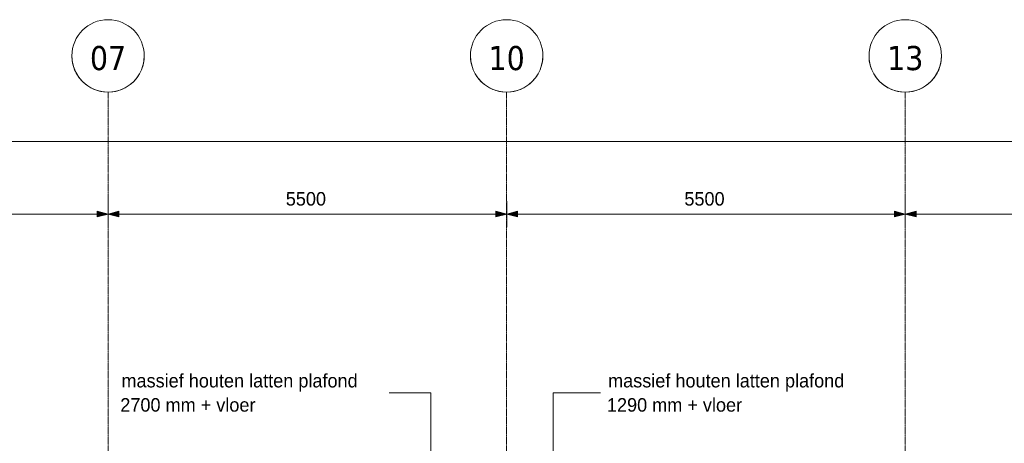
# Model space of a CAD drawing. Header units: millimetres. Extents: x 3625 to 92626, y -20577 to 42628.
# Tile 476 of 656: x 41292 to 54879, y 36777 to 42628. Entities that reach past the tile are written whole.
import ezdxf

# ---------------------------------------------------------------- set-up
doc = ezdxf.new("R2010")
doc.units = ezdxf.units.MM
doc.linetypes.add('stramien', pattern=[22.225, 12.7, -3.175, 3.175, -3.175])
for name, color, linetype, lineweight in [('A-ANNO-DIMS', 1, 'Continuous', 18), ('A-ANNO-DIMS-100', 1, 'Continuous', 18), ('A-CLNG-IDEN', 6, 'Continuous', 18), ('S-GRID', 1, 'Continuous', 18)]:
    doc.layers.add(name, color=color, linetype=linetype, lineweight=lineweight)
doc.styles.add('Frutiger_3', font='txt', dxfattribs={"height": 186.571782})
doc.styles.add('Tahoma', font='TAHOMA.TTF', dxfattribs={"height": 333.256173})
doc.dimstyles.new('00_KU_2_5mm_-_pijl', dxfattribs={"dimscale": 304.8, "dimtxt": 250, "dimasz": 0.492126, "dimexe": 0.590551, "dimexo": 0.0625, "dimgap": 0.164042, "dimtad": 1, "dimdec": 0, "dimzin": 0, "dimdsep": 46, "dimtxsty": 'Frutiger_3', "dimsah": 1, "dimcen": 0.09, "dimdle": 0.590551, "dimazin": 0, "dimtfac": 1, "dimtdec": 0, "dimtix": 1, "dimtmove": 0, "dimatfit": 3, "dimfxl": 0.590551, "dimfxlon": 1, "dimtvp": 1, "dimtolj": 1, "dimtzin": 0, "dimarcsym": 2})

# ---------------------------------------------------------------- blocks, each defined once
blk = doc.blocks.new('Grid - 5 mm-3639987-Plotview plafond tweede verdieping - 1 op 100')
at = {"layer": 'S-GRID'}
blk.add_circle((0, 0), 5, dxfattribs=at)
for start, end in [(360, 180), (180, 360)]:
    blk.add_arc((0, 0), 5, start, end, dxfattribs=at)
blk = doc.blocks.new('DIMBLOCK1-Plotview plafond tweede verdieping - 1 op 100')
at = {"layer": 'A-ANNO-DIMS-100', "transparency": 16777216}
for points in [[(31512, 40943), (31662, 40903), (31662, 40984)], [(81012, 40943), (80862, 40984), (80862, 40903)]]:
    blk.add_hatch(color=256, dxfattribs=at).paths.add_polyline_path(points, flags=0)
for p, q in [((31512, 41123), (31512, 40763)), ((31512, 40943), (31512, 41123)), ((81012, 41123), (81012, 40763)), ((81012, 40943), (81012, 41123)), ((31332, 40943), (81192, 40943)), ((31662, 40984), (31512, 40943)), ((31512, 40943), (31662, 40903)), ((31662, 40903), (31662, 40984)), ((81012, 40943), (80862, 40984)), ((80862, 40984), (80862, 40903)), ((80862, 40903), (81012, 40943))]:
    blk.add_line(p, q, dxfattribs=at)
at = {"layer": 'A-ANNO-DIMS-100', "color": 0, "transparency": 16777216, "insert": (55890, 41247), "char_height": 186.6, "width": 892.41, "attachment_point": 1, "line_spacing_factor": 1.017696, "style": 'Frutiger_3'}
blk.add_mtext('49500', dxfattribs=at)
blk = doc.blocks.new('DIMBLOCK3-Plotview plafond tweede verdieping - 1 op 100')
at = {"layer": 'A-ANNO-DIMS-100', "transparency": 16777216}
for points in [[(37012, 39943), (36862, 39984), (36862, 39903)], [(37012, 39943), (37162, 39903), (37162, 39984)], [(42512, 39943), (42362, 39984), (42362, 39903)], [(42512, 39943), (42662, 39903), (42662, 39984)]]:
    blk.add_hatch(color=256, dxfattribs=at).paths.add_polyline_path(points, flags=0)
for p, q in [((37012, 40123), (37012, 39763)), ((37012, 39943), (37012, 40123)), ((42512, 40123), (42512, 39763)), ((42512, 39943), (42512, 40123)), ((37012, 39943), (36862, 39984)), ((36862, 39984), (36862, 39903)), ((37162, 39984), (37012, 39943)), ((37162, 39903), (37162, 39984)), ((42512, 39943), (42362, 39984)), ((42362, 39984), (42362, 39903)), ((42662, 39984), (42512, 39943)), ((42662, 39903), (42662, 39984)), ((36862, 39903), (37012, 39943)), ((37012, 39943), (42512, 39943)), ((37012, 39943), (37162, 39903)), ((42362, 39903), (42512, 39943)), ((42512, 39943), (42662, 39903))]:
    blk.add_line(p, q, dxfattribs=at)
at = {"layer": 'A-ANNO-DIMS-100', "color": 0, "transparency": 16777216, "insert": (39464, 40247), "char_height": 186.6, "width": 713.92, "attachment_point": 1, "line_spacing_factor": 1.017696, "style": 'Frutiger_3'}
blk.add_mtext('5500', dxfattribs=at)
blk = doc.blocks.new('DIMBLOCK4-Plotview plafond tweede verdieping - 1 op 100')
at = {"layer": 'A-ANNO-DIMS-100', "transparency": 16777216}
for points in [[(42512, 39943), (42362, 39984), (42362, 39903)], [(42512, 39943), (42662, 39903), (42662, 39984)], [(48012, 39943), (47862, 39984), (47862, 39903)], [(48012, 39943), (48162, 39903), (48162, 39984)]]:
    blk.add_hatch(color=256, dxfattribs=at).paths.add_polyline_path(points, flags=0)
for p, q in [((42512, 40123), (42512, 39763)), ((42512, 39943), (42512, 40123)), ((48012, 40123), (48012, 39763)), ((48012, 39943), (48012, 40123)), ((42512, 39943), (42362, 39984)), ((42362, 39984), (42362, 39903)), ((42662, 39984), (42512, 39943)), ((42662, 39903), (42662, 39984)), ((48012, 39943), (47862, 39984)), ((47862, 39984), (47862, 39903)), ((48162, 39984), (48012, 39943)), ((48162, 39903), (48162, 39984)), ((42362, 39903), (42512, 39943)), ((42512, 39943), (48012, 39943)), ((42512, 39943), (42662, 39903)), ((47862, 39903), (48012, 39943)), ((48012, 39943), (48162, 39903))]:
    blk.add_line(p, q, dxfattribs=at)
at = {"layer": 'A-ANNO-DIMS-100', "color": 0, "transparency": 16777216, "insert": (44964, 40247), "char_height": 186.6, "width": 713.92, "attachment_point": 1, "line_spacing_factor": 1.017696, "style": 'Frutiger_3'}
blk.add_mtext('5500', dxfattribs=at)
blk = doc.blocks.new('DIMBLOCK5-Plotview plafond tweede verdieping - 1 op 100')
at = {"layer": 'A-ANNO-DIMS-100', "transparency": 16777216}
for points in [[(48012, 39943), (47862, 39984), (47862, 39903)], [(48012, 39943), (48162, 39903), (48162, 39984)], [(53512, 39943), (53362, 39984), (53362, 39903)], [(53512, 39943), (53662, 39903), (53662, 39984)]]:
    blk.add_hatch(color=256, dxfattribs=at).paths.add_polyline_path(points, flags=0)
for p, q in [((48012, 40123), (48012, 39763)), ((48012, 39943), (48012, 40123)), ((53512, 40123), (53512, 39763)), ((53512, 39943), (53512, 40123)), ((48012, 39943), (47862, 39984)), ((47862, 39984), (47862, 39903)), ((48162, 39984), (48012, 39943)), ((48162, 39903), (48162, 39984)), ((53512, 39943), (53362, 39984)), ((53362, 39984), (53362, 39903)), ((53662, 39984), (53512, 39943)), ((53662, 39903), (53662, 39984)), ((47862, 39903), (48012, 39943)), ((48012, 39943), (53512, 39943)), ((48012, 39943), (48162, 39903)), ((53362, 39903), (53512, 39943)), ((53512, 39943), (53662, 39903))]:
    blk.add_line(p, q, dxfattribs=at)
at = {"layer": 'A-ANNO-DIMS-100', "color": 0, "transparency": 16777216, "insert": (50464, 40247), "char_height": 186.6, "width": 713.92, "attachment_point": 1, "line_spacing_factor": 1.017696, "style": 'Frutiger_3'}
blk.add_mtext('5500', dxfattribs=at)
blk = doc.blocks.new('DIMBLOCK6-Plotview plafond tweede verdieping - 1 op 100')
at = {"layer": 'A-ANNO-DIMS-100', "transparency": 16777216}
for points in [[(53512, 39943), (53362, 39984), (53362, 39903)], [(53512, 39943), (53662, 39903), (53662, 39984)], [(59012, 39943), (58862, 39984), (58862, 39903)], [(59012, 39943), (59162, 39903), (59162, 39984)]]:
    blk.add_hatch(color=256, dxfattribs=at).paths.add_polyline_path(points, flags=0)
for p, q in [((53512, 40123), (53512, 39763)), ((53512, 39943), (53512, 40123)), ((59012, 40123), (59012, 39763)), ((59012, 39943), (59012, 40123)), ((53512, 39943), (53362, 39984)), ((53362, 39984), (53362, 39903)), ((53662, 39984), (53512, 39943)), ((53662, 39903), (53662, 39984)), ((59012, 39943), (58862, 39984)), ((58862, 39984), (58862, 39903)), ((59162, 39984), (59012, 39943)), ((59162, 39903), (59162, 39984)), ((53362, 39903), (53512, 39943)), ((53512, 39943), (59012, 39943)), ((53512, 39943), (53662, 39903)), ((58862, 39903), (59012, 39943)), ((59012, 39943), (59162, 39903))]:
    blk.add_line(p, q, dxfattribs=at)
at = {"layer": 'A-ANNO-DIMS-100', "color": 0, "transparency": 16777216, "insert": (55964, 40247), "char_height": 186.6, "width": 713.92, "attachment_point": 1, "line_spacing_factor": 1.017696, "style": 'Frutiger_3'}
blk.add_mtext('5500', dxfattribs=at)

msp = doc.modelspace()

# ---------------------------------------------------------------- linework, layer by layer
at = {"layer": 'A-CLNG-IDEN'}
for p, q in [((46964.4, 37473.5), (46391.5, 37473.5)), ((46964.4, 31168.3), (46964.4, 37473.5)), ((48654.6, 37473.5), (49304.6, 37473.5)), ((48654.6, 35547.4), (48654.6, 37473.5))]:
    msp.add_line(p, q, dxfattribs=at)
at = {"layer": 'S-GRID', "linetype": 'stramien'}
for p, q in [((42511.7, 41627.6), (42511.7, -3246.7)), ((48011.7, 41627.6), (48011.7, -3246.7)), ((53511.7, 41627.6), (53511.7, -3246.7))]:
    msp.add_line(p, q, dxfattribs=at)

# ---------------------------------------------------------------- block references
at = {"layer": 'S-GRID', "xscale": 99.99999999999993, "yscale": 99.99999999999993, "zscale": 99.99999999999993, "rotation": 180}
for p in [(42511.7, 42127.6), (48011.7, 42127.6), (53511.7, 42127.6)]:
    msp.add_blockref('Grid - 5 mm-3639987-Plotview plafond tweede verdieping - 1 op 100', p, dxfattribs=at)

# ---------------------------------------------------------------- texts
at = {"layer": 'A-CLNG-IDEN', "char_height": 186.572, "attachment_point": 1, "line_spacing_factor": 1.017696, "style": 'Frutiger_3'}
for s, insert, width in [('massief houten latten plafond', (42696.5, 37735.6), 4434), ('massief houten latten plafond', (49411.3, 37735.6), 4434), ('2700 mm + vloer', (42680.8, 37401), 2436), ('1290 mm + vloer', (49395.6, 37401), 2436)]:
    msp.add_mtext(s, dxfattribs=dict(at, insert=insert, width=width))

# ---------------------------------------------------------------- dimensions: what is measured, and where the dimension line sits
at = {"layer": 'A-ANNO-DIMS'}
for base, p1, p2, override, picture, middle in [((81011.7, 40943.5), (31511.7, 41123.5), (81011.7, 41123.5), {"dimpost": '<>', "dimfxl": 49500}, 'DIMBLOCK1-Plotview plafond tweede verdieping - 1 op 100', (56261.7, 41090)), ((42511.7, 39943.5), (37011.7, 40123.5), (42511.7, 40123.5), {"dimpost": '<>', "dimfxl": 5500}, 'DIMBLOCK3-Plotview plafond tweede verdieping - 1 op 100', (39761.7, 40090)), ((48011.7, 39943.5), (42511.7, 40123.5), (48011.7, 40123.5), {"dimpost": '<>', "dimfxl": 5500}, 'DIMBLOCK4-Plotview plafond tweede verdieping - 1 op 100', (45261.7, 40090)), ((53511.7, 39943.5), (48011.7, 40123.5), (53511.7, 40123.5), {"dimpost": '<>', "dimfxl": 5500}, 'DIMBLOCK5-Plotview plafond tweede verdieping - 1 op 100', (50761.7, 40090)), ((59011.7, 39943.5), (53511.7, 40123.5), (59011.7, 40123.5), {"dimpost": '<>', "dimfxl": 5500}, 'DIMBLOCK6-Plotview plafond tweede verdieping - 1 op 100', (56261.7, 40090))]:
    dim = msp.add_linear_dim(base=base, p1=p1, p2=p2, dimstyle='00_KU_2_5mm_-_pijl', override=override, dxfattribs=at)
    dim.commit()
    dim.dimension.update_dxf_attribs({"geometry": picture, "text_midpoint": middle})

# ---------------------------------------------------------------- next in the draw order: texts
at = {"layer": 'S-GRID', "char_height": 333.26, "width": 604.77, "attachment_point": 2, "line_spacing_factor": 1.000232, "style": 'Tahoma', "bg_fill": 3, "box_fill_scale": 1.25, "bg_fill_color": 0, "bg_fill_transparency": 0}
for s, insert in [('07', (42511.8, 42264.5)), ('10', (48011.8, 42264.5)), ('13', (53511.8, 42264.5))]:
    msp.add_mtext(s, dxfattribs=dict(at, insert=insert))

doc.saveas('drawing.dxf')
